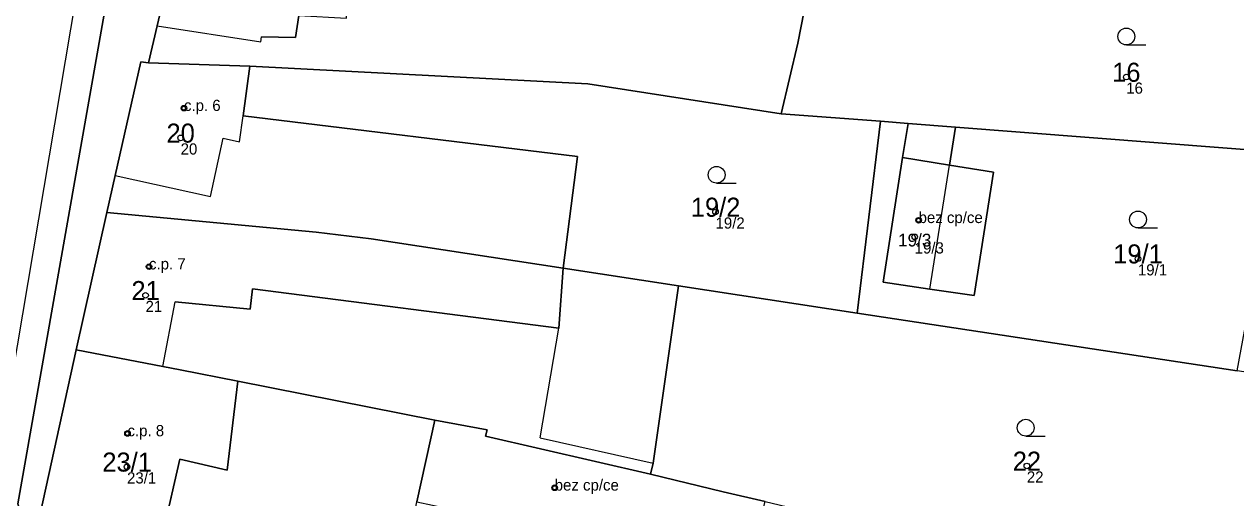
# Model space of a CAD drawing. Extents: x -603967 to -594699, y -1179315 to -1165625.
# Drawn here: x -597528.8 to -597420.7, y -1172493.5 to -1172451.2 of the extents above; entities that cross this region are included whole.
import ezdxf

# ---------------------------------------------------------------- set-up
doc = ezdxf.new("R2010")
doc.units = 0
for name, color, linetype in [('Definiční body', 7, 'Continuous'), ('Hranice parcel', 7, 'Continuous'), ('Parcelní čísla', 7, 'Continuous'), ('Polygon budovy', 7, 'Continuous'), ('Polygon parcely', 7, 'Continuous'), ('Vnitřní kresba', 7, 'Continuous'), ('Značky budov', 7, 'Continuous'), ('Značky kultur', 7, 'Continuous')]:
    doc.layers.add(name, color=color, linetype=linetype)

msp = doc.modelspace()

# ---------------------------------------------------------------- linework, layer by layer
at = {"layer": 'Definiční body'}
for centre in [(-597430.43, -1172455.91994), (-597514.51, -1172458.69994), (-597514.81, -1172461.34994), (-597467.08, -1172467.95994), (-597448.96, -1172468.69994), (-597449.31, -1172470.17994), (-597517.63, -1172472.83994), (-597429.39, -1172472.12994), (-597517.94, -1172475.39994), (-597519.55, -1172487.71994), (-597519.59, -1172490.69994), (-597439.3, -1172490.61994), (-597481.43, -1172492.56994)]:
    msp.add_circle(centre, 0.25, dxfattribs=at)
at = {"layer": 'Hranice parcel'}
for p, q in [((-597517.69, -1172454.65), (-597508.63, -1172454.95)), ((-597461.23, -1172459.19), (-597452.36, -1172459.87)), ((-597452.36, -1172459.87), (-597454.45, -1172476.98)), ((-597452.36, -1172459.87), (-597449.89, -1172460.06)), ((-597450.4, -1172463.11), (-597449.89, -1172460.06)), ((-597449.89, -1172460.06), (-597445.68, -1172460.39)), ((-597445.68, -1172460.39), (-597446.19, -1172463.78)), ((-597521.38, -1172468.02), (-597524.14, -1172480.25)), ((-597480.67, -1172472.98), (-597470.37, -1172474.54)), ((-597470.37, -1172474.54), (-597454.45, -1172476.98)), ((-597454.45, -1172476.98), (-597420.52, -1172482.15)), ((-597528.05, -1172498.17), (-597524.14, -1172480.25)), ((-597492.13, -1172486.53), (-597493.74, -1172493.81))]:
    msp.add_line(p, q, dxfattribs=at)
for points in [[(-597503.65, -1172355.71), (-597506.03, -1172362.48), (-597507.16, -1172367.89), (-597512.01, -1172395.8), (-597529.32, -1172493.99), (-597528.05, -1172498.17)], [(-597514.17, -1172439.72), (-597516.91, -1172451.36), (-597517.69, -1172454.65)], [(-597461.23, -1172459.19), (-597459.73, -1172452.89), (-597458.6, -1172447.11), (-597458.66, -1172441.47)], [(-597517.69, -1172454.65), (-597518.36, -1172454.56), (-597520.64, -1172464.72), (-597521.38, -1172468.02)], [(-597508.63, -1172454.95), (-597509.23, -1172459.38), (-597479.39, -1172463.02), (-597480.67, -1172472.98)], [(-597508.63, -1172454.95), (-597478.46, -1172456.54), (-597461.23, -1172459.19)], [(-597445.68, -1172460.39), (-597409.49, -1172463.2), (-597409.88, -1172464.25)], [(-597446.19, -1172463.78), (-597442.27, -1172464.4), (-597444.01, -1172475.4), (-597447.95, -1172474.85), (-597452.13, -1172474.23), (-597450.4, -1172463.11)], [(-597521.38, -1172468.02), (-597502.72, -1172469.76), (-597497.8, -1172470.37), (-597480.67, -1172472.98)], [(-597472.89, -1172491.36), (-597472.64, -1172490.37), (-597470.37, -1172474.54)], [(-597524.14, -1172480.25), (-597516.39, -1172481.75), (-597514.85, -1172482.05), (-597509.69, -1172483.06), (-597492.13, -1172486.53)], [(-597492.13, -1172486.53), (-597487.46, -1172487.39), (-597487.6, -1172487.97), (-597472.89, -1172491.36)], [(-597472.89, -1172491.36), (-597466.39, -1172492.92), (-597462.64, -1172493.8)]]:
    msp.add_lwpolyline(points, dxfattribs=at)
at = {"layer": 'Polygon budovy'}
for points in [[(-597514.17, -1172439.72), (-597516.91, -1172451.36), (-597507.65, -1172452.79), (-597507.58, -1172452.33), (-597504.56, -1172452.38), (-597504.25, -1172450.43), (-597500.02, -1172450.66), (-597499.87, -1172447.83), (-597487.97, -1172448.44), (-597487.68, -1172446.4), (-597458.6, -1172447.11), (-597458.66, -1172441.47), (-597462.66, -1172441.4), (-597487.72, -1172441.19), (-597504.65, -1172440.43)], [(-597517.69, -1172454.65), (-597518.36, -1172454.56), (-597520.64, -1172464.72), (-597512.15, -1172466.59), (-597511.02, -1172461.38), (-597509.55, -1172461.7), (-597509.23, -1172459.38), (-597508.63, -1172454.95)], [(-597450.4, -1172463.11), (-597452.13, -1172474.23), (-597447.95, -1172474.85), (-597446.19, -1172463.78)], [(-597521.38, -1172468.02), (-597524.14, -1172480.25), (-597516.39, -1172481.75), (-597515.29, -1172475.97), (-597508.59, -1172476.62), (-597508.41, -1172474.83), (-597481.07, -1172478.34), (-597480.67, -1172472.98), (-597497.8, -1172470.37), (-597502.72, -1172469.76)], [(-597514.98, -1172498.06), (-597516.64, -1172497.68), (-597514.89, -1172490.02), (-597510.65, -1172490.99), (-597509.69, -1172483.06), (-597514.85, -1172482.05), (-597516.39, -1172481.75), (-597524.14, -1172480.25), (-597528.05, -1172498.17), (-597517.21, -1172502.81), (-597516.24, -1172503.23)], [(-597492.13, -1172486.53), (-597493.74, -1172493.81), (-597489.53, -1172494.71), (-597490.47, -1172499.53), (-597477.19, -1172502.57), (-597473.11, -1172503.48), (-597472.04, -1172498.55), (-597468.08, -1172499.46), (-597464.36, -1172500.36), (-597462.64, -1172493.8), (-597466.39, -1172492.92), (-597472.89, -1172491.36), (-597487.6, -1172487.97), (-597487.46, -1172487.39)]]:
    msp.add_lwpolyline(points, close=True, dxfattribs=at)
at = {"layer": 'Polygon parcely'}
for points in [[(-597507.16, -1172367.89), (-597512.01, -1172395.8), (-597529.32, -1172493.99), (-597528.05, -1172498.17), (-597524.14, -1172480.25), (-597521.38, -1172468.02), (-597520.64, -1172464.72), (-597518.36, -1172454.56), (-597517.69, -1172454.65), (-597516.91, -1172451.36), (-597514.17, -1172439.72), (-597512.42, -1172425.49), (-597510.56, -1172411.56), (-597506, -1172395.79), (-597501.23, -1172379.95), (-597499.89, -1172375.34), (-597499.35, -1172373.52), (-597498.43, -1172370.41), (-597496.79, -1172364.94)], [(-597429.92, -1172665.33), (-597429.03, -1172657.03), (-597429.24, -1172592.29), (-597429.17, -1172586.93), (-597429.8, -1172578.09), (-597431.64, -1172572.1), (-597433.57, -1172567.6), (-597435.94, -1172563.53), (-597518.4, -1172504.13), (-597528.05, -1172498.17), (-597529.32, -1172493.99), (-597512.01, -1172395.8), (-597507.16, -1172367.89)]]:
    msp.add_lwpolyline(points, dxfattribs=at)
for points in [[(-597478.46, -1172456.54), (-597461.23, -1172459.19), (-597459.73, -1172452.89), (-597458.6, -1172447.11), (-597458.66, -1172441.47), (-597462.66, -1172441.4), (-597487.72, -1172441.19), (-597504.65, -1172440.43), (-597514.17, -1172439.72), (-597516.91, -1172451.36), (-597517.69, -1172454.65), (-597508.63, -1172454.95)], [(-597445.68, -1172460.39), (-597409.49, -1172463.2), (-597409.88, -1172464.25), (-597406.74, -1172464.82), (-597404.77, -1172454.47), (-597410.07, -1172453.5), (-597408.99, -1172447.58), (-597427.86, -1172445.25), (-597458.66, -1172441.47), (-597458.6, -1172447.11), (-597459.73, -1172452.89), (-597461.23, -1172459.19), (-597452.36, -1172459.87), (-597449.89, -1172460.06)], [(-597520.64, -1172464.72), (-597521.38, -1172468.02), (-597502.72, -1172469.76), (-597497.8, -1172470.37), (-597480.67, -1172472.98), (-597479.39, -1172463.02), (-597509.23, -1172459.38), (-597508.63, -1172454.95), (-597517.69, -1172454.65), (-597518.36, -1172454.56)], [(-597470.37, -1172474.54), (-597454.45, -1172476.98), (-597452.36, -1172459.87), (-597461.23, -1172459.19), (-597478.46, -1172456.54), (-597508.63, -1172454.95), (-597509.23, -1172459.38), (-597479.39, -1172463.02), (-597480.67, -1172472.98)], [(-597447.95, -1172474.85), (-597452.13, -1172474.23), (-597450.4, -1172463.11), (-597449.89, -1172460.06), (-597452.36, -1172459.87), (-597454.45, -1172476.98), (-597420.52, -1172482.15), (-597417.6, -1172466.2), (-597415.72, -1172466.54), (-597415.7, -1172466.4), (-597415.21, -1172463.61), (-597409.88, -1172464.25), (-597409.49, -1172463.2), (-597445.68, -1172460.39), (-597446.19, -1172463.78), (-597442.27, -1172464.4), (-597444.01, -1172475.4)], [(-597445.68, -1172460.39), (-597449.89, -1172460.06), (-597450.4, -1172463.11), (-597452.13, -1172474.23), (-597447.95, -1172474.85), (-597444.01, -1172475.4), (-597442.27, -1172464.4), (-597446.19, -1172463.78)], [(-597492.13, -1172486.53), (-597487.46, -1172487.39), (-597487.6, -1172487.97), (-597472.89, -1172491.36), (-597472.64, -1172490.37), (-597470.37, -1172474.54), (-597480.67, -1172472.98), (-597497.8, -1172470.37), (-597502.72, -1172469.76), (-597521.38, -1172468.02), (-597524.14, -1172480.25), (-597516.39, -1172481.75), (-597514.85, -1172482.05), (-597509.69, -1172483.06)], [(-597447.46, -1172497.41), (-597427.5, -1172502.26), (-597420.93, -1172503.84), (-597418.29, -1172504.48), (-597418.2, -1172505.62), (-597411.97, -1172507.07), (-597410.25, -1172507.47), (-597408.98, -1172507.8), (-597408.65, -1172507.01), (-597400.52, -1172485.2), (-597420.52, -1172482.15), (-597454.45, -1172476.98), (-597470.37, -1172474.54), (-597472.64, -1172490.37), (-597472.89, -1172491.36), (-597466.39, -1172492.92), (-597462.64, -1172493.8)], [(-597498.29, -1172505.84), (-597495.05, -1172500.56), (-597493.74, -1172493.81), (-597492.13, -1172486.53), (-597509.69, -1172483.06), (-597514.85, -1172482.05), (-597516.39, -1172481.75), (-597524.14, -1172480.25), (-597528.05, -1172498.17), (-597517.21, -1172502.81), (-597516.24, -1172503.23), (-597509.97, -1172505.92), (-597506.74, -1172501.31), (-597503.84, -1172502.87)], [(-597472.04, -1172498.55), (-597468.08, -1172499.46), (-597464.36, -1172500.36), (-597462.64, -1172493.8), (-597466.39, -1172492.92), (-597472.89, -1172491.36), (-597487.6, -1172487.97), (-597487.46, -1172487.39), (-597492.13, -1172486.53), (-597493.74, -1172493.81), (-597489.53, -1172494.71), (-597490.47, -1172499.53), (-597477.19, -1172502.57), (-597473.11, -1172503.48)]]:
    msp.add_lwpolyline(points, close=True, dxfattribs=at)
at = {"layer": 'Vnitřní kresba'}
for p, q in [((-597510.1, -1172365.08), (-597529.87, -1172482.74)), ((-597504.25, -1172450.43), (-597504.56, -1172452.38)), ((-597516.91, -1172451.36), (-597507.65, -1172452.79)), ((-597507.65, -1172452.79), (-597507.58, -1172452.33)), ((-597504.56, -1172452.38), (-597507.58, -1172452.33)), ((-597509.55, -1172461.7), (-597509.23, -1172459.38)), ((-597512.15, -1172466.59), (-597511.02, -1172461.38)), ((-597511.02, -1172461.38), (-597509.55, -1172461.7)), ((-597450.4, -1172463.11), (-597446.19, -1172463.78)), ((-597447.95, -1172474.85), (-597446.19, -1172463.78)), ((-597520.64, -1172464.72), (-597512.15, -1172466.59)), ((-597480.67, -1172472.98), (-597481.07, -1172478.34)), ((-597508.41, -1172474.83), (-597508.59, -1172476.62)), ((-597481.07, -1172478.34), (-597508.41, -1172474.83)), ((-597516.39, -1172481.75), (-597515.29, -1172475.97)), ((-597508.59, -1172476.62), (-597515.29, -1172475.97)), ((-597482.72, -1172488.11), (-597481.07, -1172478.34)), ((-597509.69, -1172483.06), (-597510.65, -1172490.99)), ((-597482.72, -1172488.11), (-597472.64, -1172490.37)), ((-597514.89, -1172490.02), (-597516.64, -1172497.68)), ((-597510.65, -1172490.99), (-597514.89, -1172490.02))]:
    msp.add_line(p, q, dxfattribs=at)
at = {"layer": 'Značky budov'}
for centre in [(-597514.5168, -1172458.69916), (-597448.9668, -1172468.69916), (-597517.6368, -1172472.83916), (-597519.5568, -1172487.71916), (-597481.4368, -1172492.56916)]:
    msp.add_circle(centre, 0.175, dxfattribs=at)
at = {"layer": 'Značky kultur'}
for p, q in [((-597430.423, -1172453.06), (-597428.673, -1172453.06)), ((-597466.983, -1172465.39), (-597465.233, -1172465.39)), ((-597429.383, -1172469.38), (-597427.633, -1172469.38)), ((-597439.403, -1172487.96), (-597437.653, -1172487.96))]:
    msp.add_line(p, q, dxfattribs=at)
for centre in [(-597430.42286, -1172452.30981), (-597466.98286, -1172464.63981), (-597429.38286, -1172468.62981), (-597439.40286, -1172487.20981)]:
    msp.add_circle(centre, 0.75, dxfattribs=at)

# ---------------------------------------------------------------- texts
at = {"layer": 'Definiční body'}
for s, p in [('16', (-597430.43, -1172457.409)), ('c.p. 6', (-597514.51, -1172458.95)), ('20', (-597514.81, -1172462.839)), ('19/2', (-597467.08, -1172469.449)), ('bez cp/ce', (-597448.96, -1172468.95)), ('19/3', (-597449.31, -1172471.669)), ('c.p. 7', (-597517.63, -1172473.09)), ('19/1', (-597429.39, -1172473.619)), ('21', (-597517.94, -1172476.889)), ('c.p. 8', (-597519.55, -1172487.97)), ('23/1', (-597519.59, -1172492.189)), ('22', (-597439.3, -1172492.109)), ('bez cp/ce', (-597481.43, -1172492.82))]:
    msp.add_text(s, height=0.999996, dxfattribs=at).set_placement(p)
at = {"layer": 'Parcelní čísla'}
for s, height, p in [('16', 1.699998, (-597431.69, -1172456.345)), ('20', 1.699998, (-597516.07, -1172461.775)), ('19/2', 1.699998, (-597469.285, -1172468.385)), ('19/3', 1.138998, (-597450.787, -1172471.039)), ('19/1', 1.699998, (-597431.595, -1172472.555)), ('21', 1.699998, (-597519.2, -1172475.825)), ('23/1', 1.699998, (-597521.795, -1172491.125)), ('22', 1.699998, (-597440.56, -1172491.045))]:
    msp.add_text(s, height=height, dxfattribs=at).set_placement(p)

doc.saveas('drawing.dxf')
